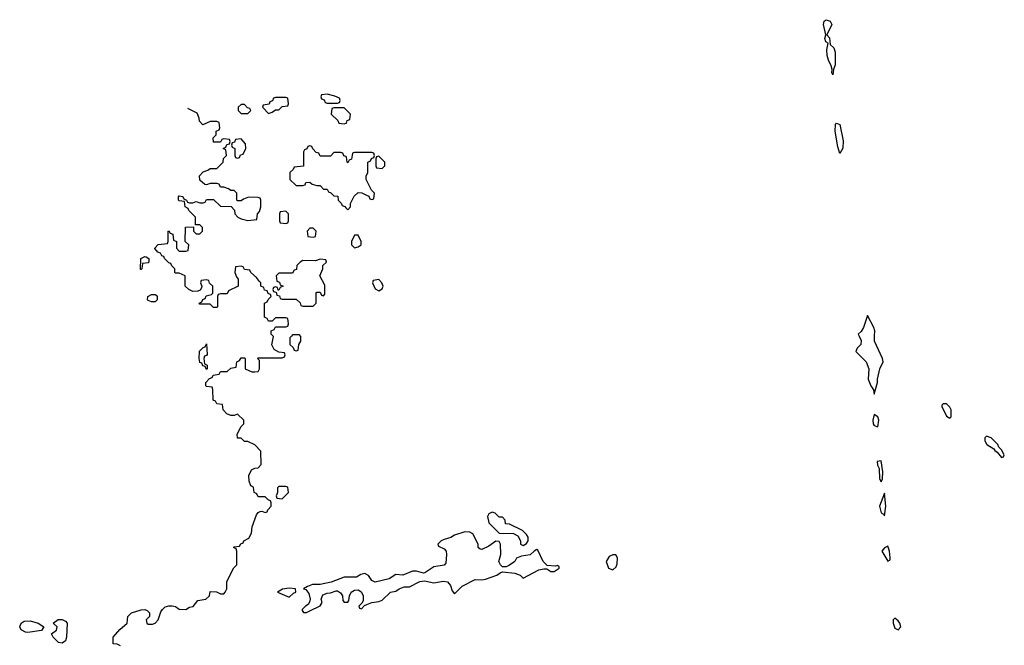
# Model space of a CAD drawing. Header units: inches. Extents: x 2601682 to 2755810, y 449311 to 584050.
# Tile 271 of 505: x 2648104 to 2653826, y 538202 to 541839. Entities that reach past the tile are written whole.
import ezdxf

# ---------------------------------------------------------------- set-up
doc = ezdxf.new("R2010")
doc.units = ezdxf.units.IN
doc.header["$MEASUREMENT"] = 0
for name, color, linetype in [('C6543', 7, 'Continuous'), ('C6544', 7, 'Continuous'), ('C6553', 7, 'Continuous'), ('C6554', 7, 'Continuous')]:
    doc.layers.add(name, color=color, linetype=linetype)

msp = doc.modelspace()

# ---------------------------------------------------------------- linework, layer by layer
at = {"layer": 'C6543', "color": 2, "elevation": 14}
for points in [[(2648690, 538198), (2648670, 538208), (2648646, 538210), (2648646, 538250), (2648685.6, 538294.4), (2648728, 538330), (2648732.3, 538370), (2648754, 538390), (2648810, 538408), (2648830.3, 538410.3), (2648844.9, 538404.9), (2648858.8, 538390), (2648858.8, 538370), (2648838, 538350), (2648842, 538330), (2648850, 538324.7), (2648874.6, 538325.4), (2648890, 538331.3), (2648908.7, 538350), (2648924.1, 538395.9), (2648932.7, 538410), (2648950, 538424.9), (2648970, 538431), (2648990, 538431), (2649010, 538426.8), (2649030, 538411.3), (2649070, 538411), (2649090, 538422.8), (2649111.9, 538428.1), (2649138, 538462), (2649186, 538470), (2649206, 538490), (2649210, 538514), (2649247.3, 538512.7), (2649270, 538502), (2649290, 538502), (2649298, 538510), (2649308, 538530), (2649308, 538572), (2649348.4, 538651.6), (2649366, 538670), (2649366, 538750), (2649362, 538762), (2649346, 538770), (2649350, 538774), (2649382, 538778), (2649388, 538792), (2649402, 538798), (2649406, 538810), (2649434.6, 538825.4), (2649450, 538854), (2649455.3, 538890), (2649480.2, 538959.8), (2649490, 538974), (2649500.4, 538979.6), (2649510, 538982), (2649530, 538974), (2649542, 538978), (2649546, 538990), (2649566, 539010), (2649566, 539030), (2649562, 539042), (2649547.3, 539047.3), (2649530, 539066), (2649490, 539066), (2649482, 539082), (2649466, 539090), (2649462, 539122), (2649446, 539130), (2649436.4, 539156.4), (2649435.3, 539190), (2649450, 539222), (2649470, 539232), (2649490, 539234), (2649507.3, 539252.7), (2649506, 539330), (2649470, 539368), (2649430, 539386), (2649410, 539386), (2649390, 539406), (2649370, 539406), (2649368, 539430), (2649390, 539474), (2649406, 539490), (2649406, 539510), (2649370, 539546), (2649350, 539538), (2649330, 539538), (2649307.3, 539547.3), (2649286, 539570), (2649282, 539602), (2649250, 539606), (2649242, 539622), (2649227.3, 539627.3), (2649226, 539690), (2649222, 539702), (2649190, 539706), (2649186, 539710), (2649186, 539730), (2649207.3, 539752.7), (2649222, 539758), (2649227.3, 539772.7), (2649262, 539778), (2649270, 539794), (2649310, 539794), (2649330, 539814), (2649362, 539818), (2649366, 539850), (2649382, 539858), (2649390, 539874), (2649410, 539874), (2649414, 539870), (2649414, 539810), (2649452.7, 539792.7), (2649470, 539792), (2649490, 539794), (2649498, 539810), (2649498, 539858), (2649486, 539870), (2649490, 539874), (2649630, 539874), (2649642, 539878), (2649646, 539890), (2649642, 539902), (2649610, 539906), (2649582, 539922), (2649568.4, 539948.4), (2649578, 539998), (2649576, 540000)], [(2649684, 540000), (2649674, 539990), (2649674, 539950), (2649692.7, 539932.7), (2649698, 539918), (2649710, 539914), (2649722, 539918), (2649726, 539950), (2649738, 539970), (2649738, 539998), (2649736, 540000)], [(2650000, 538597.5), (2649990, 538597.2), (2649914, 538570), (2649850, 538555.3), (2649805.4, 538554.6), (2649776.9, 538543.1), (2649754, 538530), (2649766, 538526), (2649784, 538504), (2649791, 538470), (2649787.9, 538452.1), (2649781, 538439), (2649764.7, 538430), (2649744.7, 538410), (2649744.7, 538404.7), (2649752.7, 538392.7), (2649770, 538392), (2649790, 538402), (2649850, 538432), (2649862, 538450), (2649855.3, 538470), (2649865.2, 538494.8), (2649890, 538506), (2649910, 538506.8), (2649942, 538518), (2649950, 538519.1), (2649967.9, 538507.9), (2649978.8, 538490), (2649982, 538462), (2649990, 538452), (2650000, 538452)]]:
    msp.add_lwpolyline(points, dxfattribs=at)
for points in [[(2649190, 539806), (2649182, 539822), (2649167.3, 539827.3), (2649162, 539842), (2649150, 539846), (2649146, 539870), (2649148.4, 539911.6), (2649170, 539934), (2649182, 539938), (2649190, 539954), (2649192.7, 539892.7), (2649190, 539886), (2649178, 539882), (2649174, 539870), (2649178, 539838), (2649194, 539830), (2649194, 539810)], [(2649650, 539126), (2649610, 539126), (2649602, 539118), (2649602, 539090), (2649594, 539070), (2649598, 539058), (2649630, 539054), (2649666, 539090), (2649662, 539122)], [(2649670, 538534), (2649631.6, 538528.4), (2649602, 538510), (2649670, 538481), (2649695.1, 538504.9), (2649708, 538510), (2649706, 538530)], [(2648150, 538276.2), (2648138, 538278), (2648112.7, 538292.7), (2648103.6, 538310), (2648111.8, 538330), (2648130, 538342.6), (2648163.8, 538343.8), (2648211.3, 538330), (2648244.7, 538310), (2648230, 538289)], [(2648350, 538215.3), (2648330, 538218), (2648298, 538250), (2648288.4, 538268.4), (2648318, 538290), (2648322, 538310), (2648298, 538330), (2648327.8, 538352.2), (2648350, 538352.7), (2648370, 538342), (2648379.3, 538330), (2648376, 538250), (2648370, 538228.7)]]:
    msp.add_lwpolyline(points, close=True, dxfattribs=at)
at = {"layer": 'C6544', "color": 2, "elevation": 14}
for points in [[(2649890, 541406), (2649858, 541402), (2649854, 541390), (2649858, 541378), (2649872.7, 541372.7), (2649878, 541358), (2649890, 541354), (2649950, 541354), (2649962, 541358), (2649966, 541370), (2649962, 541382), (2649934.6, 541394.6)], [(2649410, 541346), (2649390, 541346), (2649374, 541330), (2649374, 541310), (2649390, 541294), (2649430, 541294), (2649446, 541310), (2649442, 541322), (2649427.3, 541327.3)], [(2649650, 541386), (2649590, 541386), (2649578, 541382), (2649572.7, 541367.3), (2649558, 541362), (2649552.7, 541347.3), (2649518, 541342), (2649514, 541330), (2649550, 541294), (2649570, 541302), (2649590, 541314), (2649610, 541314), (2649630, 541334), (2649662, 541338), (2649666, 541350), (2649662, 541382)], [(2649390, 541146), (2649358, 541142), (2649352.7, 541127.3), (2649338, 541122), (2649334, 541110), (2649338, 541098), (2649354, 541090), (2649354, 541050), (2649358, 541038), (2649370, 541034), (2649382, 541038), (2649387.3, 541052.7), (2649402, 541058), (2649418, 541090), (2649416.4, 541116.4)], [(2649650, 540726), (2649618, 540722), (2649614, 540710), (2649614, 540670), (2649618, 540658), (2649650, 540654), (2649662, 540658), (2649666, 540670), (2649666, 540710)], [(2649810, 540626), (2649790, 540626), (2649774, 540610), (2649778, 540578), (2649810, 540574), (2649822, 540578), (2649826, 540610)], [(2648806, 540386), (2648808, 540450), (2648830, 540462), (2648839.6, 540459.6), (2648854, 540450), (2648854, 540430), (2648850, 540426), (2648818, 540422), (2648814, 540390), (2648810, 540386)], [(2649850, 540446), (2649823.6, 540436.4), (2649750, 540438), (2649734, 540430), (2649714, 540410), (2649712.7, 540387.3), (2649698, 540382), (2649690, 540366), (2649610, 540366), (2649594, 540350), (2649598, 540318), (2649612.7, 540312.7), (2649618, 540298), (2649634, 540290), (2649618, 540282), (2649610, 540266), (2649606, 540266), (2649602, 540282), (2649590, 540286), (2649578, 540282), (2649574, 540270), (2649578, 540258), (2649594, 540254), (2649598, 540238), (2649612.7, 540232.7), (2649618, 540218), (2649630, 540214), (2649710, 540214), (2649732.7, 540192.7), (2649738, 540178), (2649750, 540174), (2649810, 540174), (2649826, 540190), (2649826, 540250), (2649830, 540254), (2649850, 540254), (2649858, 540238), (2649870, 540234), (2649876.4, 540243.6), (2649876.4, 540296.4), (2649848, 540350), (2649866, 540390), (2649866, 540410), (2649886, 540430), (2649882, 540442)], [(2648870, 540198), (2648850, 540206), (2648846, 540210), (2648848, 540230), (2648870, 540242), (2648890, 540242), (2648896.9, 540236.9), (2648902, 540230), (2648902, 540210), (2648890, 540198)]]:
    msp.add_lwpolyline(points, close=True, dxfattribs=at)
for points in [[(2649576, 540000), (2649566, 540010), (2649566, 540030), (2649582, 540038), (2649590, 540054), (2649650, 540054), (2649662, 540058), (2649666, 540070), (2649662, 540102), (2649650, 540106), (2649590, 540106), (2649570, 540086), (2649550, 540086), (2649542, 540102), (2649526, 540110), (2649526, 540190), (2649542, 540198), (2649547.3, 540212.7), (2649566, 540230), (2649562, 540242), (2649547.3, 540247.3), (2649542, 540262), (2649527.3, 540267.3), (2649522, 540282), (2649506, 540290), (2649506, 540310), (2649496.4, 540316.4), (2649480.4, 540340.4), (2649446, 540370), (2649442, 540382), (2649410, 540386), (2649402, 540402), (2649390, 540406), (2649358, 540402), (2649354, 540370), (2649363.6, 540343.6), (2649374, 540330), (2649374, 540290), (2649318, 540262), (2649310, 540246), (2649270, 540246), (2649258, 540242), (2649254, 540230), (2649254, 540170), (2649250, 540166), (2649230, 540166), (2649210, 540186), (2649150, 540186), (2649146, 540190), (2649162, 540198), (2649167.3, 540212.7), (2649182, 540218), (2649187.3, 540232.7), (2649218, 540242), (2649226, 540250), (2649226, 540290), (2649207.3, 540307.3), (2649202, 540322), (2649190, 540326), (2649158, 540322), (2649154, 540310), (2649162, 540290), (2649159.6, 540280.4), (2649152.7, 540267.3), (2649139.6, 540260.4), (2649110, 540258), (2649086, 540270), (2649066, 540290), (2649066, 540350), (2649030, 540366), (2649010, 540366), (2649006, 540370), (2649006, 540390), (2648987.3, 540407.3), (2648982, 540422), (2648970, 540426), (2648946, 540450), (2648942, 540462), (2648930, 540466), (2648922, 540482), (2648907.3, 540487.3), (2648888.4, 540508.4), (2648888.4, 540511.6), (2648908.4, 540531.6), (2648962, 540538), (2648966, 540550), (2648966, 540610), (2648970, 540612), (2648978, 540598), (2648992.7, 540592.7), (2648998, 540558), (2649014, 540550), (2649014, 540510), (2649030, 540494), (2649070, 540494), (2649082, 540498), (2649086, 540530), (2649066, 540550), (2649067.3, 540632.7), (2649114, 540634), (2649114, 540610), (2649130, 540594), (2649150, 540594), (2649166, 540610), (2649166, 540630), (2649150, 540646), (2649126, 540646), (2649126, 540690), (2649086, 540730), (2649082, 540742), (2649066, 540750), (2649062, 540782), (2649030, 540786), (2649026, 540790), (2649026, 540810), (2649030, 540814), (2649051.6, 540811.6), (2649058, 540798), (2649074, 540790), (2649078, 540778), (2649090, 540774), (2649110, 540774), (2649130, 540782), (2649150, 540774), (2649170, 540774), (2649182, 540778), (2649190, 540794), (2649230, 540794), (2649270, 540754), (2649332.7, 540752.7), (2649351.6, 540731.6), (2649354, 540710), (2649371.6, 540691.6), (2649390, 540682), (2649430, 540672), (2649482, 540678), (2649486, 540710), (2649496.4, 540723.6), (2649506, 540750), (2649506, 540790), (2649502, 540802), (2649490, 540806), (2649432.7, 540807.3), (2649403.6, 540796.4), (2649390, 540786), (2649370, 540786), (2649366, 540790), (2649366, 540830), (2649350, 540846), (2649330, 540846), (2649316.4, 540856.4), (2649290, 540866), (2649270, 540866), (2649262, 540882), (2649250, 540886), (2649210, 540886), (2649190, 540878), (2649180.4, 540880.4), (2649150, 540906), (2649148.4, 540931.6), (2649170, 540954), (2649196.4, 540963.6), (2649210, 540974), (2649250, 540974), (2649286, 541010), (2649288.4, 541031.6), (2649306, 541050), (2649302, 541082), (2649286, 541090), (2649302, 541098), (2649307.3, 541112.7), (2649322, 541118), (2649326, 541130), (2649322, 541142), (2649290, 541146), (2649278, 541142), (2649270, 541126), (2649230, 541126), (2649228.4, 541151.6), (2649246, 541170), (2649246, 541190), (2649262, 541198), (2649266, 541210), (2649262, 541242), (2649250, 541246), (2649210, 541246), (2649168.4, 541228.4), (2649148.4, 541248.4), (2649147.3, 541267.3), (2649134.6, 541294.6), (2649080.9, 541322.3)], [(2650000, 541316), (2649990, 541326), (2649930, 541326), (2649918, 541322), (2649914, 541290), (2649952.7, 541252.7), (2649958, 541238), (2649990, 541234), (2650000, 541237.3)], [(2650000, 541042.7), (2649987.3, 541047.3), (2649982, 541062), (2649970, 541066), (2649930, 541066), (2649910, 541046), (2649850, 541046), (2649842, 541062), (2649827.3, 541067.3), (2649807.3, 541087.3), (2649802, 541102), (2649790, 541106), (2649778, 541102), (2649772.7, 541087.3), (2649758, 541082), (2649754, 541070), (2649752.7, 540987.3), (2649698, 540982), (2649692.7, 540967.3), (2649674, 540950), (2649674, 540910), (2649710, 540874), (2649750, 540874), (2649762, 540878), (2649767.3, 540892.7), (2649790, 540894), (2649803.6, 540883.6), (2649830, 540874), (2649850, 540874), (2649870, 540854), (2649890, 540854), (2649898, 540838), (2649912.7, 540832.7), (2649930, 540814), (2649952.7, 540812.7), (2649954, 540790), (2649972.7, 540772.7), (2649978, 540758), (2649992.7, 540752.7), (2650000, 540744.8)], [(2649736, 540000), (2649730, 540006), (2649690, 540006), (2649684, 540000)]]:
    msp.add_lwpolyline(points, dxfattribs=at)
at = {"layer": 'C6553', "color": 2, "elevation": 14}
for points in [[(2652981.8, 540000), (2652993.5, 539973.5), (2652992.4, 539950), (2652970.6, 539930), (2652962.8, 539910), (2653023.6, 539850), (2653039.5, 539810), (2653034, 539750), (2653050, 539711.3), (2653066.2, 539686.2), (2653070, 539662), (2653089, 539730), (2653089.2, 539750), (2653102, 539810), (2653122, 539850), (2653119, 539870), (2653071.5, 539970), (2653072.1, 540000)], [(2650000, 538452), (2650010, 538452), (2650017.2, 538462.8), (2650020.9, 538490), (2650029.3, 538510), (2650050, 538522.4), (2650070, 538523.8), (2650079.5, 538519.5), (2650090.4, 538510.4), (2650100.5, 538490), (2650099.1, 538460.9), (2650092.7, 538447.3), (2650074, 538430), (2650078, 538418), (2650090, 538414), (2650107.3, 538432.7), (2650121.2, 538438.8), (2650149.4, 538450.6), (2650190, 538456), (2650210, 538464.7), (2650258, 538510), (2650290, 538516), (2650310, 538531), (2650338.6, 538541.4), (2650370, 538542.8), (2650430, 538573.4), (2650455.9, 538575.9), (2650510, 538564.7), (2650564.8, 538575.2), (2650590.4, 538570.4), (2650607.7, 538550), (2650618, 538518), (2650630, 538502), (2650674.6, 538545.4), (2650750, 538584.7), (2650790, 538582.8), (2650810, 538587.3), (2650877.2, 538610), (2650895.9, 538624.1), (2650910, 538628.2), (2650982, 538622), (2651012, 538610), (2651030, 538592), (2651120.2, 538639.8), (2651150, 538647.3), (2651166.8, 538646.8), (2651190, 538632), (2651210, 538632), (2651238, 538650), (2651238, 538658), (2651230, 538666), (2651218, 538662), (2651170, 538666), (2651146, 538690), (2651115.3, 538755.3), (2651110, 538758), (2651094, 538750), (2651071.3, 538728.7), (2651019.6, 538720.4), (2650991.3, 538708.7), (2650982, 538690), (2650950, 538668), (2650930, 538658), (2650910, 538658), (2650898, 538670), (2650888.7, 538690), (2650899, 538730), (2650898, 538790), (2650890, 538806), (2650870, 538808), (2650830, 538778), (2650790, 538758), (2650780.4, 538760.4), (2650768, 538770), (2650768, 538790), (2650738, 538850), (2650720.4, 538860.4), (2650690, 538862), (2650630, 538842), (2650610, 538828.7), (2650570, 538818), (2650554, 538810), (2650534, 538790), (2650538, 538778), (2650570, 538762), (2650582, 538750), (2650584.7, 538730), (2650579.6, 538680.4), (2650570, 538668.7), (2650510, 538658), (2650457.3, 538622.7), (2650450, 538621.2), (2650410, 538633.2), (2650386.4, 538633.6), (2650330.6, 538609.4), (2650290, 538613.2), (2650250, 538589.2), (2650170, 538569.4), (2650150, 538579.3), (2650130, 538608.7), (2650110, 538619), (2650087.1, 538612.9), (2650061, 538599), (2650000, 538597.5)]]:
    msp.add_lwpolyline(points, dxfattribs=at)
for points in [[(2653490, 539606), (2653470, 539606), (2653462, 539598), (2653462, 539590), (2653490, 539534), (2653510, 539522), (2653518, 539530), (2653518, 539570), (2653510, 539586)], [(2653070, 539544), (2653061.3, 539510), (2653064.4, 539490), (2653070, 539480.7), (2653090, 539472), (2653096.2, 539510), (2653091.6, 539530)], [(2653722, 539418), (2653712.7, 539407.3), (2653712, 539390), (2653724.7, 539370), (2653764.7, 539344.7), (2653770, 539334), (2653784.7, 539324.7), (2653810, 539294), (2653822, 539298), (2653826, 539310), (2653810, 539338), (2653794, 539354), (2653788, 539370), (2653750, 539408)], [(2653110, 539275.3), (2653087.7, 539270), (2653088.2, 539250), (2653098.8, 539230), (2653101, 539170), (2653110, 539152), (2653119, 539170), (2653119.3, 539210)], [(2653130, 539086), (2653100.5, 539010), (2653110, 538972), (2653124.7, 538964.7), (2653130, 538954), (2653137, 539010)], [(2650850, 538975.3), (2650830, 538966), (2650822, 538950), (2650830, 538914), (2650890, 538854), (2650972.7, 538852.7), (2650998, 538838), (2651014, 538810), (2651014, 538790), (2651030, 538782), (2651050, 538794), (2651058, 538810), (2651058, 538830), (2651050, 538846), (2651026, 538870), (2650950, 538906), (2650927.3, 538907.3), (2650926, 538930), (2650910, 538946), (2650890, 538946), (2650866, 538970)], [(2653150, 538778), (2653130, 538769), (2653114.8, 538750), (2653150, 538692), (2653162, 538698), (2653162, 538710), (2653159.3, 538750)], [(2651550, 538728), (2651530, 538718), (2651512, 538690), (2651526, 538650), (2651550, 538640.7), (2651570, 538658), (2651576.5, 538676.5), (2651578, 538710), (2651567.3, 538727.3)], [(2653190, 538359), (2653181, 538350), (2653180.7, 538330), (2653190, 538302), (2653210, 538291.3), (2653224, 538310), (2653219.3, 538330), (2653210, 538344)]]:
    msp.add_lwpolyline(points, close=True, dxfattribs=at)
at = {"layer": 'C6554', "color": 2}
for points, elevation in [([(2652830, 541518), (2652824, 541530), (2652825.2, 541550), (2652819.3, 541570), (2652803.3, 541603.3), (2652796.2, 541630), (2652795.5, 541664.5), (2652802, 541702), (2652789.1, 541709.1), (2652782, 541730), (2652788, 541750), (2652776, 541810), (2652779, 541830), (2652790, 541838.8), (2652814.8, 541830), (2652824, 541810), (2652794, 541750), (2652810, 541734), (2652814, 541694), (2652834.4, 541674.4), (2652842.4, 541650), (2652843.5, 541576.5), (2652833.4, 541550)], 10), ([(2652870, 541061.2), (2652858.9, 541098.9), (2652843.7, 541190), (2652844.5, 541230), (2652850, 541237.3), (2652870.4, 541230), (2652890, 541134), (2652887.1, 541092.9)], 10), ([(2650190, 541046), (2650178, 541042), (2650174, 541030), (2650174, 540990), (2650178, 540978), (2650210, 540974), (2650226, 540990), (2650226, 541010)], 14), ([(2650070, 540586), (2650050, 540586), (2650032, 540550), (2650032, 540530), (2650050, 540512), (2650070, 540518), (2650088, 540530), (2650088, 540550)], 14), ([(2650190, 540328), (2650158, 540322), (2650154, 540310), (2650170, 540274), (2650190, 540262), (2650210, 540274), (2650215.3, 540290), (2650208, 540310)], 14)]:
    msp.add_lwpolyline(points, close=True, dxfattribs=dict(at, elevation=elevation))
at = {"layer": 'C6554', "color": 2, "elevation": 14}
for points in [[(2650000, 541237.3), (2650002, 541238), (2650007.3, 541252.7), (2650022, 541258), (2650026, 541290), (2650000, 541316)], [(2650000, 540744.8), (2650010, 540734), (2650026, 540750), (2650026, 540770), (2650047.3, 540812.7), (2650070, 540834), (2650091.6, 540831.6), (2650119.6, 540819.6), (2650132.7, 540812.7), (2650138, 540798), (2650150, 540794), (2650162, 540798), (2650166, 540830), (2650148, 540848), (2650118, 540910), (2650118, 540930), (2650126, 540950), (2650126, 541010), (2650142, 541018), (2650147.3, 541032.7), (2650162, 541038), (2650166, 541050), (2650162, 541062), (2650150, 541066), (2650050, 541066), (2650038, 541062), (2650032.7, 541027.3), (2650018, 541022), (2650010, 541006), (2650006, 541010), (2650002, 541042), (2650000, 541042.7)], [(2653072.1, 540000), (2653072.8, 540030), (2653068.2, 540050), (2653030, 540119), (2653008.4, 540050), (2652994, 540026), (2652977.3, 540010), (2652981.8, 540000)]]:
    msp.add_lwpolyline(points, dxfattribs=at)

doc.saveas('drawing.dxf')
